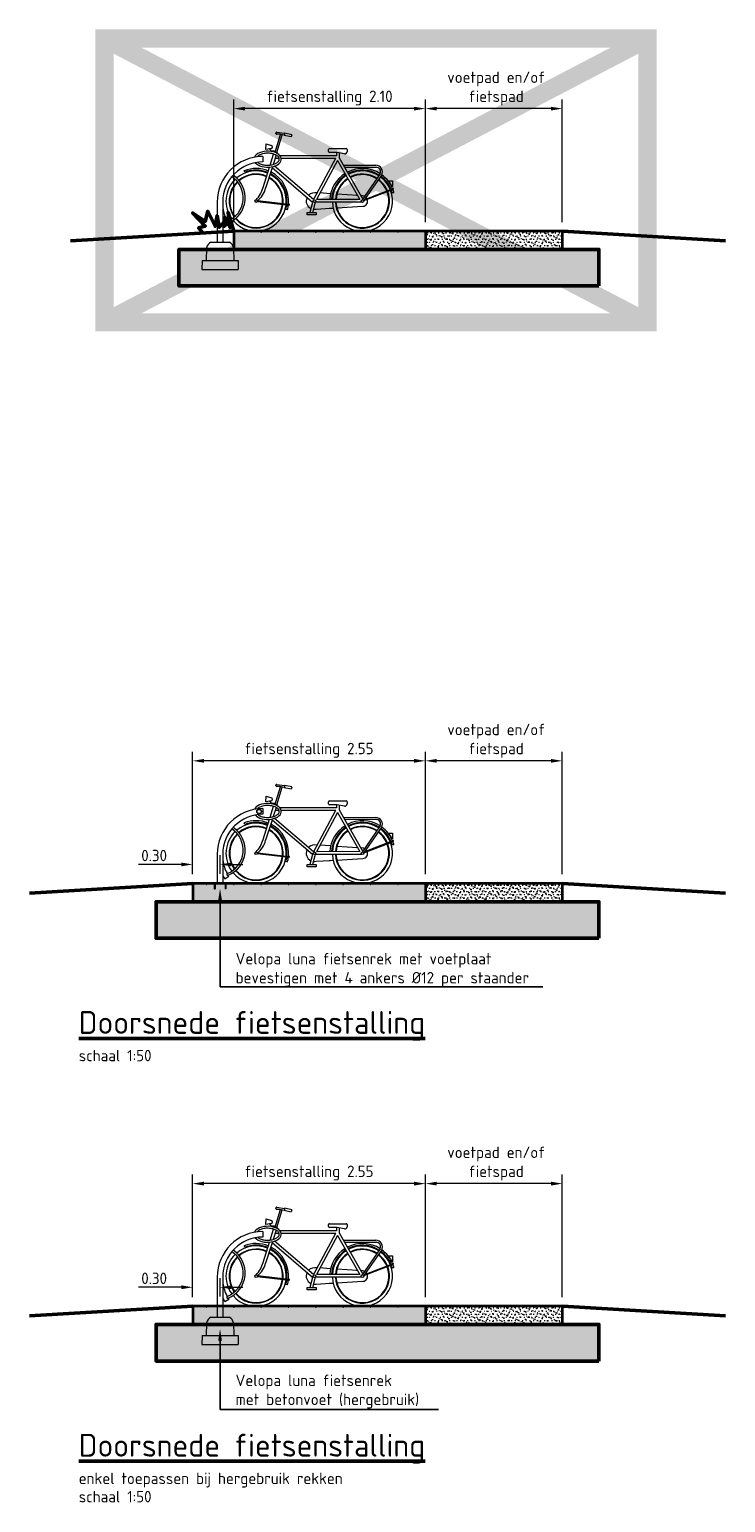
# Model space of a CAD drawing. Header units: metres. Extents: x -699 to 2316, y -1199 to 781.
# Tile 504 of 593: x 1024.58 to 1032.2, y -204.04 to -187.91. Entities that reach past the tile are written whole.
import ezdxf
from ezdxf import colors
from ezdxf.entities.mleader import LeaderData, LeaderLine
from ezdxf.math import Vec2, Vec3

# ---------------------------------------------------------------- set-up
doc = ezdxf.new("R2010")
doc.units = ezdxf.units.M
doc.header["$PDMODE"] = 1
for name, color, linetype, lineweight in [('N-WE-GW-BERM-GD', 90, 'Continuous', 50), ('N-WE-GW-GROND_ZAND_CUNETZAND-AD-50', 7, 'Continuous', 18), ('N-WE-IE-MEUBILAIR_WEGMEUBILAIR_FIETS-G', 7, 'Continuous', 35), ('N-WE-KW-KUNSTWERK_BRUG-G', 170, 'Continuous', 35), ('N-WE-VH-KANTVERHARDING-G', 210, 'Continuous', 35), ('N-WE-VH-KANTVERHARDING-GD', 210, 'Continuous', 50), ('N-WE-VH-T25', 7, 'Continuous', 25), ('N-WE-VH-T50', 130, 'Continuous', 50), ('N-WE-VH-VERHARDING_BETON-A', 252, 'Continuous', 18), ('N-WE-VH-VERHARDING_FUNDERING-GD', 7, 'Continuous', 50), ('X-XX-AL-M', 7, 'Continuous', 18), ('X-XX-AL-T25', 7, 'Continuous', 25)]:
    doc.layers.add(name, color=color, linetype=linetype, lineweight=lineweight)
doc.styles.add('NLCS-ISO-M50-T25', font='NLCS-ISO.ttf', dxfattribs={"height": 0.125})
doc.styles.add('NLCS-ISO-M50-T50', font='NLCS-ISO.ttf', dxfattribs={"height": 0.25})
doc.dimstyles.new('NLCS-M50-T25-PIJL_A_L2_H1', dxfattribs={"dimscale": 0.05, "dimtxt": 2.5, "dimasz": 2.5, "dimexe": 2, "dimexo": 2, "dimgap": 0.7, "dimtad": 1, "dimzin": 0, "dimdsep": 46, "dimtxsty": 'NLCS-ISO-M50-T25', "dimcen": 0, "dimdle": 2, "dimclrd": 256, "dimclre": 256, "dimclrt": 256, "dimadec": 1, "dimazin": 0, "dimtfac": 1, "dimtdec": 3, "dimtofl": 0, "dimtmove": 0, "dimatfit": 3, "dimfxl": 2, "dimtfillclr": 256, "dimtolj": 1, "dimtzin": 0, "dimlwd": -1, "dimlwe": -1, "dimarcsym": 0})
pattern_1 = [(45, (0.02, 8.40104), (0, 0.0848528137), [0.0028284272, -0.041012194, 0, -0.041012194]), (45, (0.02462, 8.399126), (0, 0.0848528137), [0.0028284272, -0.041012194, 0, -0.041012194]), (337.5, (0.022, 8.40304), (-5e-11, -0.084852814), [0.005, -0.029971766, 0, -0.02991766]), (337.5, (0.02, 8.40104), (-5e-11, -0.084852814), [0.005, -0.029971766, 0, -0.02991766]), (60, (0, 8.38104), (-0.0399999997, 0.069282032), [0.00375, -0.038125, 0, -0.038125]), (120, (0, 8.38104), (-0.0799999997, 2e-10), [0.00375, -0.038125, 0, -0.038125]), (0, (-0.001875, 8.38429), (0.04, 0.069282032), [0.00375, -0.038125, 0, -0.038125])]
pattern_2 = [(45, (0.02, 3.77), (0, 0.0848528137), [0.0028284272, -0.041012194, 0, -0.041012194]), (45, (0.02462, 3.768087), (0, 0.0848528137), [0.0028284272, -0.041012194, 0, -0.041012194]), (337.5, (0.022, 3.772), (-5e-11, -0.084852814), [0.005, -0.029971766, 0, -0.02991766]), (337.5, (0.02, 3.77), (-5e-11, -0.084852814), [0.005, -0.029971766, 0, -0.02991766]), (60, (0, 3.75), (-0.0399999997, 0.069282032), [0.00375, -0.038125, 0, -0.038125]), (120, (0, 3.75), (-0.0799999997, 2e-10), [0.00375, -0.038125, 0, -0.038125]), (0, (-0.001875, 3.75325), (0.04, 0.069282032), [0.00375, -0.038125, 0, -0.038125])]
pattern_3 = [(45, (0.02, 15.544846), (0, 0.0848528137), [0.0028284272, -0.041012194, 0, -0.041012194]), (45, (0.02462, 15.54293), (0, 0.0848528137), [0.0028284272, -0.041012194, 0, -0.041012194]), (337.5, (0.022, 15.546846), (-5e-11, -0.084852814), [0.005, -0.029971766, 0, -0.02991766]), (337.5, (0.02, 15.544846), (-5e-11, -0.084852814), [0.005, -0.029971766, 0, -0.02991766]), (60, (0, 15.524846), (-0.0399999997, 0.069282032), [0.00375, -0.038125, 0, -0.038125]), (120, (0, 15.524846), (-0.0799999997, 2e-10), [0.00375, -0.038125, 0, -0.038125]), (0, (-0.001875, 15.52809), (0.04, 0.069282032), [0.00375, -0.038125, 0, -0.038125])]

# ---------------------------------------------------------------- blocks, each defined once
blk = doc.blocks.new('*D1926')
at = {"layer": 'Defpoints', "color": 0, "transparency": 16777216}
for p in [(1028.915, -195.919), (1028.915, -197.262), (1030.415, -197.262)]:
    blk.add_point(p, dxfattribs=at)
at = {"layer": 'X-XX-AL-M', "transparency": 16777216}
for p, q in [((1028.915, -197.162), (1028.915, -195.819)), ((1030.415, -197.162), (1030.415, -195.819)), ((1030.29, -195.919), (1029.04, -195.919))]:
    blk.add_line(p, q, dxfattribs=at)
for points in [[(1029.04, -195.898), (1029.04, -195.94), (1028.915, -195.919)], [(1030.29, -195.898), (1030.29, -195.94), (1030.415, -195.919)]]:
    blk.add_solid(points, dxfattribs=at)
at = {"layer": 'X-XX-AL-M', "transparency": 16777216, "insert": (1029.691, -195.699), "char_height": 0.125, "attachment_point": 5, "style": 'NLCS-ISO-M50-T25'}
blk.add_mtext('\\A1;voetpad en/of\\Pfietspad', dxfattribs=at)
blk = doc.blocks.new('velopa-fiets')
at = {"lineweight": 18, "ltscale": 4}
for p, q in [((0.603, 0.867), (0.662, 1.058)), ((0.612, 1.071), (0.612, 1.075)), ((0.621, 0.862), (0.681, 1.055)), ((0.651, 1.061), (0.622, 1.061)), ((0.623, 1.085), (0.707, 1.072)), ((0.703, 1.05), (0.651, 1.061)), ((0.708, 1.074), (0.702, 1.048)), ((0.779, 1.032), (0.702, 1.048)), ((0.785, 1.057), (0.708, 1.074)), ((0.785, 1.055), (0.78, 1.034)), ((0.503, 0.895), (0.504, 0.957)), ((0.563, 0.906), (0.503, 0.895)), ((0.504, 0.957), (0.565, 0.938)), ((0.542, 0.902), (0.557, 0.882)), ((0.548, 0.725), (0.585, 0.845)), ((0.557, 0.882), (0.597, 0.879)), ((0.572, 0.928), (0.572, 0.916)), ((0.616, 0.832), (0.583, 0.732)), ((0.592, 0.866), (0.593, 0.869)), ((0.626, 0.861), (0.593, 0.869)), ((0.624, 0.827), (0.615, 0.827)), ((0.626, 0.861), (0.623, 0.853)), ((1.276, 0.827), (0.656, 0.827)), ((1.188, 0.872), (1.188, 0.894)), ((1.198, 0.904), (1.382, 0.904)), ((1.279, 0.862), (1.198, 0.862)), ((1.276, 0.862), (1.276, 0.827)), ((1.362, 0.846), (1.279, 0.862)), ((1.306, 0.856), (1.306, 0.805)), ((1.392, 0.894), (1.392, 0.871)), ((0.27, 0.646), (0.264, 0.663)), ((0.472, 0.48), (0.541, 0.702)), ((0.571, 0.693), (0.499, 0.473)), ((1.013, 0.315), (0.571, 0.693)), ((1.023, 0.346), (0.595, 0.712)), ((0.648, 0.797), (0.605, 0.797)), ((1.267, 0.797), (0.671, 0.797)), ((1.266, 0.797), (1.023, 0.346)), ((1.288, 0.775), (1.057, 0.347)), ((1.288, 0.775), (1.53, 0.348)), ((1.306, 0.805), (1.563, 0.35)), ((1.353, 0.722), (1.707, 0.722)), ((1.364, 0.702), (1.71, 0.701)), ((1.755, 0.63), (1.556, 0.344)), ((1.772, 0.619), (1.572, 0.332)), ((1.847, 0.551), (1.891, 0.551)), ((1.891, 0.488), (1.886, 0.488)), ((1.891, 0.551), (1.891, 0.488)), ((0.408, 0.327), (0.756, 0.286)), ((0.411, 0.335), (0.757, 0.295)), ((1.53, 0.348), (1.057, 0.347)), ((1.211, 0.411), (1.094, 0.419)), ((1.506, 0.391), (1.28, 0.406)), ((1.495, 0.391), (1.493, 0.392)), ((1.565, 0.387), (1.543, 0.388)), ((1.577, 0.335), (1.899, 0.46)), ((1.585, 0.348), (1.896, 0.469)), ((1.905, 0.422), (1.886, 0.422)), ((-0.03, 0.319), (-0.03, 0.005)), ((0.03, 0.319), (0.03, 0.005)), ((0.722, 0.242), (0.74, 0.237)), ((0.954, 0.181), (0.954, 0.206)), ((0.954, 0.206), (1.054, 0.206)), ((1.054, 0.181), (0.954, 0.181)), ((1.013, 0.315), (0.983, 0.206)), ((1.042, 0.317), (1.014, 0.206)), ((1.553, 0.318), (1.042, 0.317)), ((1.053, 0.242), (1.208, 0.252)), ((1.054, 0.206), (1.054, 0.181)), ((1.194, 0.251), (1.239, 0.254)), ((1.279, 0.256), (1.564, 0.273)), ((-0.12, 0.005), (0.12, 0.005)), ((-0.12, 0.005), (-0.12, 0)), ((0.12, 0), (-0.12, 0)), ((-0.065, 0), (-0.065, -0.06)), ((-0.055, 0), (-0.055, -0.06)), ((0.05, 0), (-0.05, 0)), ((0.053, 0.051), (0.096, 0.079)), ((0.055, 0), (0.055, -0.06)), ((0.065, 0), (0.065, -0.06)), ((0.12, 0.005), (0.12, 0)), ((-0.065, -0.06), (-0.055, -0.06)), ((0.065, -0.06), (0.055, -0.06))]:
    blk.add_line(p, q, dxfattribs=at)
at = {"lineweight": 18}
blk.add_line((0.469, 0.819), (0.469, 0.758), dxfattribs=at)
at = {"lineweight": 18, "ltscale": 3}
blk.add_line((0.053, 0.051), (0.096, 0.079), dxfattribs=at)
at = {"lineweight": 18, "ltscale": 4}
for centre, radius in [((0.428, 0.787), 0.0258), ((0.428, 0.787), 0.0228), ((0.395, 0.33), 0.0142), ((1.034, 0.33), 0.0142), ((1.56, 0.33), 0.0142)]:
    blk.add_circle(centre, radius, dxfattribs=at)
for centre, radius, start, end in [((0.622, 1.075), 0.01, 81.2427, 179.9097), ((0.622, 1.071), 0.01, 179.9097, 269.9097), ((0.469, 0.319), 0.5, 90, 180), ((0.562, 0.916), 0.01, 280.4951, 358.735), ((0.562, 0.929), 0.01, 358.735, 72.4858), ((1.198, 0.894), 0.01, 89.9097, 179.9097), ((1.198, 0.872), 0.01, 179.9097, 269.9097), ((1.367, 0.871), 0.025, 259.2975, 359.9097), ((1.382, 0.894), 0.01, 359.9097, 89.9097), ((0.469, 0.319), 0.439, 90, 180), ((0.395, 0.33), 0.33, 67.6227, 129.9836), ((0.395, 0.33), 0.357, 68.0156, 111.4823), ((0.395, 0.33), 0.339, 67.7608, 111.4823), ((0.395, 0.33), 0.357, 354.5571, 63.1081), ((1.56, 0.33), 0.357, 56.9581, 117.4438), ((1.56, 0.33), 0.339, 57.0547, 117.3309), ((1.56, 0.33), 0.33, 57.1071, 117.2697), ((1.708, 0.65), 0.0718, 331.4525, 90.4725), ((1.709, 0.651), 0.05, 335.5726, 89.9097), ((0.395, 0.33), 0.33, 133.8154, 216.2666), ((-0.025, 0.366), 0.278, 291.9452, 56.167), ((-0.025, 0.366), 0.3, 292.5208, 55.6574), ((0.395, 0.33), 0.296, 133.907, 216.175), ((0.395, 0.33), 0.29, 134.0188, 216.0632), ((0.395, 0.33), 0.296, 67.0408, 129.6483), ((0.395, 0.33), 0.29, 66.9146, 129.6608), ((0.395, 0.33), 0.29, 354.8295, 61.0296), ((0.395, 0.33), 0.296, 354.7983, 61.2681), ((0.395, 0.33), 0.33, 354.6544, 62.3675), ((0.395, 0.33), 0.339, 354.6202, 62.6279), ((1.56, 0.33), 0.357, 122.2534, 177.2523), ((1.56, 0.33), 0.339, 122.4005, 177.0984), ((1.56, 0.33), 0.33, 122.4803, 177.0151), ((1.56, 0.33), 0.296, 122.8162, 176.6639), ((1.56, 0.33), 0.29, 122.889, 176.5878), ((1.56, 0.33), 0.296, 57.3277, 117.0118), ((1.56, 0.33), 0.29, 57.3755, 116.956), ((1.56, 0.33), 0.29, 22.7355, 53.3025), ((1.56, 0.33), 0.296, 22.7043, 53.343), ((1.56, 0.33), 0.33, 22.5604, 53.5299), ((1.56, 0.33), 0.339, 22.5262, 53.5742), ((1.56, 0.33), 0.357, 22.4631, 53.6561), ((1.56, 0.33), 0.362, 25.8244, 37.4436), ((0.178, 0.558), 0.304, 315.3927, 345.2577), ((0.265, 0.526), 0.24, 306.7173, 347.2363), ((1.034, 0.33), 0.09, 155.8837, 244.3601), ((1.04, 0.321), 0.101, 77.0138, 135.0353), ((1.56, 0.33), 0.33, 182.2581, 20.9687), ((1.56, 0.33), 0.296, 182.5037, 20.9314), ((1.56, 0.33), 0.29, 182.5568, 20.9234), ((1.56, 0.33), 0.0571, 274.8277, 19.4034), ((1.56, 0.33), 0.0571, 65.9292, 84.1256), ((1.56, 0.33), 0.0571, 28.6238, 47.2387), ((1.56, 0.33), 0.339, 15.7315, 20.9776), ((1.56, 0.33), 0.357, 14.906, 20.9939), ((1.897, 0.465), 0.004, 21.8133, 111.2961), ((1.898, 0.464), 0.004, 291.2961, 21.6294), ((1.56, 0.33), 0.367, 21.6294, 21.8133), ((0.469, 0.319), 0.444, 188.2999, 208.3329), ((0.395, 0.33), 0.33, 220.0984, 353.0627), ((0.395, 0.33), 0.296, 220.4336, 353.0254), ((0.395, 0.33), 0.29, 220.4212, 353.0174), ((0.395, 0.33), 0.339, 344.9314, 353.0716), ((0.395, 0.33), 0.357, 344.9314, 353.0879), ((0.756, 0.29), 0.004, 263.3901, 353.7234), ((0.756, 0.291), 0.004, 353.9073, 83.3901), ((0.395, 0.33), 0.367, 353.7234, 353.9073), ((1.034, 0.331), 0.0904, 262.8149, 282.0297), ((0.469, 0.319), 0.495, 207.4309, 212.8181), ((0.084, 0.099), 0.011, 119.0427, 300.4624)]:
    blk.add_arc(centre, radius, start, end, dxfattribs=at)
blk.add_ellipse((0.521, 0.788), major_axis=(-0.15, 0), ratio=0.583333, start_param=0.44842, end_param=6.034902, dxfattribs=at)
blk.add_open_spline([(0.413, 0.755), (0.414, 0.754), (0.415, 0.753), (0.419, 0.75), (0.422, 0.748), (0.43, 0.743), (0.435, 0.741), (0.447, 0.736), (0.453, 0.733), (0.467, 0.729), (0.474, 0.728), (0.488, 0.725), (0.496, 0.724), (0.511, 0.723), (0.519, 0.723), (0.534, 0.723), (0.542, 0.724), (0.557, 0.725), (0.564, 0.727), (0.578, 0.73), (0.585, 0.732), (0.597, 0.736), (0.603, 0.739), (0.614, 0.744), (0.619, 0.747), (0.628, 0.753), (0.632, 0.757), (0.638, 0.762), (0.64, 0.765), (0.643, 0.77), (0.645, 0.772), (0.647, 0.777), (0.648, 0.779), (0.649, 0.784), (0.649, 0.786), (0.649, 0.79), (0.649, 0.793), (0.648, 0.797), (0.647, 0.799), (0.645, 0.804), (0.644, 0.807), (0.64, 0.812), (0.638, 0.814), (0.633, 0.819), (0.63, 0.822), (0.624, 0.827), (0.62, 0.829), (0.612, 0.834), (0.608, 0.836), (0.599, 0.84), (0.594, 0.842), (0.582, 0.846), (0.574, 0.848), (0.558, 0.851), (0.55, 0.852), (0.533, 0.854), (0.525, 0.854), (0.507, 0.854), (0.499, 0.853), (0.482, 0.851), (0.474, 0.849), (0.459, 0.845), (0.452, 0.843), (0.438, 0.838), (0.432, 0.834), (0.422, 0.829), (0.418, 0.826), (0.411, 0.82), (0.408, 0.817), (0.405, 0.815)], degree=3, knots=[0.616585, 0.616585, 0.616585, 0.616585, 0.66102, 0.66102, 0.77119, 0.77119, 0.938582, 0.938582, 1.105973, 1.105973, 1.273364, 1.273364, 1.440756, 1.440756, 1.608147, 1.608147, 1.775538, 1.775538, 1.942929, 1.942929, 2.110321, 2.110321, 2.277712, 2.277712, 2.445103, 2.445103, 2.612495, 2.612495, 2.743924, 2.743924, 2.875353, 2.875353, 3.006782, 3.006782, 3.138211, 3.138211, 3.26964, 3.26964, 3.401069, 3.401069, 3.532498, 3.532498, 3.663928, 3.663928, 3.795357, 3.795357, 3.926786, 3.926786, 4.058215, 4.058215, 4.189644, 4.189644, 4.376638, 4.376638, 4.563633, 4.563633, 4.750627, 4.750627, 4.937621, 4.937621, 5.124616, 5.124616, 5.31161, 5.31161, 5.498604, 5.498604, 5.650541, 5.650541, 5.795938, 5.795938, 5.795938, 5.795938], dxfattribs=at)
blk = doc.blocks.new('*D1927')
at = {"layer": 'Defpoints', "color": 0, "transparency": 16777216}
for p in [(1026.365, -197.054), (1026.365, -197.262), (1026.665, -197.257)]:
    blk.add_point(p, dxfattribs=at)
at = {"layer": 'X-XX-AL-M', "transparency": 16777216}
for p, q in [((1026.365, -197.162), (1026.365, -196.954)), ((1026.665, -197.157), (1026.665, -196.954)), ((1026.24, -197.054), (1025.77, -197.054)), ((1026.79, -197.054), (1026.915, -197.054))]:
    blk.add_line(p, q, dxfattribs=at)
for points in [[(1026.24, -197.033), (1026.24, -197.075), (1026.365, -197.054)], [(1026.79, -197.033), (1026.79, -197.075), (1026.665, -197.054)]]:
    blk.add_solid(points, dxfattribs=at)
at = {"layer": 'X-XX-AL-M', "transparency": 16777216, "insert": (1025.943, -196.956), "char_height": 0.125, "attachment_point": 5, "style": 'NLCS-ISO-M50-T25'}
blk.add_mtext('\\A1;0.30', dxfattribs=at)
blk = doc.blocks.new('velopa-fiets-oud')
at = {"lineweight": 18}
for p, q in [((0.603, 0.867), (0.662, 1.058)), ((0.612, 1.071), (0.612, 1.075)), ((0.621, 0.862), (0.681, 1.055)), ((0.651, 1.061), (0.622, 1.061)), ((0.623, 1.085), (0.707, 1.072)), ((0.703, 1.05), (0.651, 1.061)), ((0.708, 1.074), (0.702, 1.048)), ((0.779, 1.032), (0.702, 1.048)), ((0.785, 1.057), (0.708, 1.074)), ((0.785, 1.055), (0.78, 1.034)), ((0.469, 0.819), (0.469, 0.758)), ((0.503, 0.895), (0.504, 0.957)), ((0.563, 0.906), (0.503, 0.895)), ((0.504, 0.957), (0.565, 0.938)), ((0.542, 0.902), (0.557, 0.882)), ((0.548, 0.725), (0.585, 0.845)), ((0.557, 0.882), (0.597, 0.879)), ((0.572, 0.928), (0.572, 0.916)), ((0.616, 0.832), (0.583, 0.732)), ((0.592, 0.866), (0.593, 0.869)), ((0.626, 0.861), (0.593, 0.869)), ((0.624, 0.827), (0.615, 0.827)), ((0.626, 0.861), (0.623, 0.853)), ((1.276, 0.827), (0.656, 0.827)), ((1.188, 0.872), (1.188, 0.894)), ((1.198, 0.904), (1.382, 0.904)), ((1.279, 0.862), (1.198, 0.862)), ((1.276, 0.862), (1.276, 0.827)), ((1.362, 0.846), (1.279, 0.862)), ((1.306, 0.856), (1.306, 0.805)), ((1.392, 0.894), (1.392, 0.871)), ((0.27, 0.646), (0.264, 0.663)), ((0.472, 0.48), (0.541, 0.702)), ((0.571, 0.693), (0.499, 0.473)), ((1.013, 0.315), (0.571, 0.693)), ((1.023, 0.346), (0.595, 0.712)), ((0.648, 0.797), (0.605, 0.797)), ((1.267, 0.797), (0.671, 0.797)), ((1.266, 0.797), (1.023, 0.346)), ((1.288, 0.775), (1.057, 0.347)), ((1.288, 0.775), (1.53, 0.348)), ((1.306, 0.805), (1.563, 0.35)), ((1.353, 0.722), (1.707, 0.722)), ((1.364, 0.702), (1.71, 0.701)), ((1.755, 0.63), (1.556, 0.344)), ((1.772, 0.619), (1.572, 0.332)), ((1.847, 0.551), (1.891, 0.551)), ((1.891, 0.488), (1.886, 0.488)), ((1.891, 0.551), (1.891, 0.488)), ((0.408, 0.327), (0.756, 0.286)), ((0.411, 0.335), (0.757, 0.295)), ((1.53, 0.348), (1.057, 0.347)), ((1.211, 0.411), (1.094, 0.419)), ((1.506, 0.391), (1.28, 0.406)), ((1.495, 0.391), (1.493, 0.392)), ((1.565, 0.387), (1.543, 0.388)), ((1.577, 0.335), (1.899, 0.46)), ((1.585, 0.348), (1.896, 0.469)), ((1.905, 0.422), (1.886, 0.422)), ((-0.03, 0.319), (-0.03, 0)), ((0.03, 0.319), (0.03, 0)), ((0.722, 0.242), (0.74, 0.237)), ((0.954, 0.181), (0.954, 0.206)), ((0.954, 0.206), (1.054, 0.206)), ((1.054, 0.181), (0.954, 0.181)), ((1.013, 0.315), (0.983, 0.206)), ((1.042, 0.317), (1.014, 0.206)), ((1.553, 0.318), (1.042, 0.317)), ((1.053, 0.242), (1.208, 0.252)), ((1.054, 0.206), (1.054, 0.181)), ((1.194, 0.251), (1.239, 0.254)), ((1.279, 0.256), (1.564, 0.273)), ((-0.03, 0), (-0.03, -0.12)), ((0.03, 0), (0.03, -0.12)), ((0.053, 0.051), (0.096, 0.079)), ((0.053, 0.051), (0.096, 0.079)), ((-0.1, -0.12), (0.1, -0.12)), ((-0.197, -0.321), (-0.2, -0.42)), ((-0.197, -0.321), (0.197, -0.321)), ((-0.149, -0.181), (-0.152, -0.321)), ((0.149, -0.181), (0.152, -0.321)), ((0.197, -0.321), (0.2, -0.42)), ((-0.2, -0.42), (0.2, -0.42))]:
    blk.add_line(p, q, dxfattribs=at)
for centre in [(0.395, 0.33), (1.034, 0.33), (1.56, 0.33)]:
    blk.add_circle(centre, 0.0142, dxfattribs=at)
for centre, radius, start, end in [((0.622, 1.075), 0.01, 81.2427, 179.9097), ((0.622, 1.071), 0.01, 179.9097, 269.9097), ((0.469, 0.319), 0.5, 90, 180), ((0.562, 0.916), 0.01, 280.4951, 358.735), ((0.562, 0.929), 0.01, 358.735, 72.4858), ((1.198, 0.894), 0.01, 89.9097, 179.9097), ((1.198, 0.872), 0.01, 179.9097, 269.9097), ((1.367, 0.871), 0.025, 259.2975, 359.9097), ((1.382, 0.894), 0.01, 359.9097, 89.9097), ((0.469, 0.319), 0.439, 90, 180), ((0.395, 0.33), 0.33, 67.6227, 129.9836), ((0.395, 0.33), 0.357, 68.0156, 111.4823), ((0.395, 0.33), 0.339, 67.7608, 111.4823), ((0.395, 0.33), 0.357, 354.5571, 63.1081), ((1.56, 0.33), 0.357, 56.9581, 117.4438), ((1.56, 0.33), 0.339, 57.0547, 117.3309), ((1.56, 0.33), 0.33, 57.1071, 117.2697), ((1.708, 0.65), 0.0718, 331.4525, 90.4725), ((1.709, 0.651), 0.05, 335.5726, 89.9097), ((0.395, 0.33), 0.33, 133.8154, 216.2666), ((-0.025, 0.366), 0.278, 291.9452, 56.167), ((-0.025, 0.366), 0.3, 292.5208, 55.6574), ((0.395, 0.33), 0.296, 133.907, 216.175), ((0.395, 0.33), 0.29, 134.0188, 216.0632), ((0.395, 0.33), 0.296, 67.0408, 129.6483), ((0.395, 0.33), 0.29, 66.9146, 129.6608), ((0.395, 0.33), 0.29, 354.8295, 61.0296), ((0.395, 0.33), 0.296, 354.7983, 61.2681), ((0.395, 0.33), 0.33, 354.6544, 62.3675), ((0.395, 0.33), 0.339, 354.6202, 62.6279), ((1.56, 0.33), 0.357, 122.2534, 177.2523), ((1.56, 0.33), 0.339, 122.4005, 177.0984), ((1.56, 0.33), 0.33, 122.4803, 177.0151), ((1.56, 0.33), 0.296, 122.8162, 176.6639), ((1.56, 0.33), 0.29, 122.889, 176.5878), ((1.56, 0.33), 0.296, 57.3277, 117.0118), ((1.56, 0.33), 0.29, 57.3755, 116.956), ((1.56, 0.33), 0.29, 22.7355, 53.3025), ((1.56, 0.33), 0.296, 22.7043, 53.343), ((1.56, 0.33), 0.33, 22.5604, 53.5299), ((1.56, 0.33), 0.339, 22.5262, 53.5742), ((1.56, 0.33), 0.357, 22.4631, 53.6561), ((1.56, 0.33), 0.362, 25.8244, 37.4436), ((0.178, 0.558), 0.304, 315.3927, 345.2577), ((0.265, 0.526), 0.24, 306.7173, 347.2363), ((1.034, 0.33), 0.09, 155.8837, 244.3601), ((1.04, 0.321), 0.101, 77.0138, 135.0353), ((1.56, 0.33), 0.33, 182.2581, 20.9687), ((1.56, 0.33), 0.296, 182.5037, 20.9314), ((1.56, 0.33), 0.29, 182.5568, 20.9234), ((1.56, 0.33), 0.0571, 274.8277, 19.4034), ((1.56, 0.33), 0.0571, 65.9292, 84.1256), ((1.56, 0.33), 0.0571, 28.6238, 47.2387), ((1.56, 0.33), 0.339, 15.7315, 20.9776), ((1.56, 0.33), 0.357, 14.906, 20.9939), ((1.897, 0.465), 0.004, 21.8133, 111.2961), ((1.898, 0.464), 0.004, 291.2961, 21.6294), ((1.56, 0.33), 0.367, 21.6294, 21.8133), ((0.469, 0.319), 0.444, 188.2999, 208.3329), ((0.395, 0.33), 0.33, 220.0984, 353.0627), ((0.395, 0.33), 0.296, 220.4336, 353.0254), ((0.395, 0.33), 0.29, 220.4212, 353.0174), ((0.395, 0.33), 0.339, 344.9314, 353.0716), ((0.395, 0.33), 0.357, 344.9314, 353.0879), ((0.756, 0.29), 0.004, 263.3901, 353.7234), ((0.756, 0.291), 0.004, 353.9073, 83.3901), ((0.395, 0.33), 0.367, 353.7234, 353.9073), ((1.034, 0.331), 0.0904, 262.8149, 282.0297), ((0.469, 0.319), 0.495, 207.4309, 212.8181), ((0.084, 0.099), 0.011, 119.0427, 300.4624), ((0.469, 0.319), 0.444, 211.1722, 212.8181), ((0.469, 0.319), 0.444, 211.1722, 212.8181), ((-0.059, -0.202), 0.0919, 116.4171, 166.7562), ((0.059, -0.202), 0.0919, 13.2438, 63.5829)]:
    blk.add_arc(centre, radius, start, end, dxfattribs=at)
blk.add_ellipse((0.521, 0.788), major_axis=(-0.15, 0), ratio=0.583333, start_param=0.44842, end_param=6.034902, dxfattribs=at)
blk.add_open_spline([(0.413, 0.755), (0.414, 0.754), (0.415, 0.753), (0.419, 0.75), (0.422, 0.748), (0.43, 0.743), (0.435, 0.741), (0.447, 0.736), (0.453, 0.733), (0.467, 0.729), (0.474, 0.728), (0.488, 0.725), (0.496, 0.724), (0.511, 0.723), (0.519, 0.723), (0.534, 0.723), (0.542, 0.724), (0.557, 0.725), (0.564, 0.727), (0.578, 0.73), (0.585, 0.732), (0.597, 0.736), (0.603, 0.739), (0.614, 0.744), (0.619, 0.747), (0.628, 0.753), (0.632, 0.757), (0.638, 0.762), (0.64, 0.765), (0.643, 0.77), (0.645, 0.772), (0.647, 0.777), (0.648, 0.779), (0.649, 0.784), (0.649, 0.786), (0.649, 0.79), (0.649, 0.793), (0.648, 0.797), (0.647, 0.799), (0.645, 0.804), (0.644, 0.807), (0.64, 0.812), (0.638, 0.814), (0.633, 0.819), (0.63, 0.822), (0.624, 0.827), (0.62, 0.829), (0.612, 0.834), (0.608, 0.836), (0.599, 0.84), (0.594, 0.842), (0.582, 0.846), (0.574, 0.848), (0.558, 0.851), (0.55, 0.852), (0.533, 0.854), (0.525, 0.854), (0.507, 0.854), (0.499, 0.853), (0.482, 0.851), (0.474, 0.849), (0.459, 0.845), (0.452, 0.843), (0.438, 0.838), (0.432, 0.834), (0.422, 0.829), (0.418, 0.826), (0.411, 0.82), (0.408, 0.817), (0.405, 0.815)], degree=3, knots=[0.616585, 0.616585, 0.616585, 0.616585, 0.66102, 0.66102, 0.77119, 0.77119, 0.938582, 0.938582, 1.105973, 1.105973, 1.273364, 1.273364, 1.440756, 1.440756, 1.608147, 1.608147, 1.775538, 1.775538, 1.942929, 1.942929, 2.110321, 2.110321, 2.277712, 2.277712, 2.445103, 2.445103, 2.612495, 2.612495, 2.743924, 2.743924, 2.875353, 2.875353, 3.006782, 3.006782, 3.138211, 3.138211, 3.26964, 3.26964, 3.401069, 3.401069, 3.532498, 3.532498, 3.663928, 3.663928, 3.795357, 3.795357, 3.926786, 3.926786, 4.058215, 4.058215, 4.189644, 4.189644, 4.376638, 4.376638, 4.563633, 4.563633, 4.750627, 4.750627, 4.937621, 4.937621, 5.124616, 5.124616, 5.31161, 5.31161, 5.498604, 5.498604, 5.650541, 5.650541, 5.795938, 5.795938, 5.795938, 5.795938], dxfattribs=at)
blk = doc.blocks.new('*D1929')
at = {"layer": 'Defpoints', "color": 0, "transparency": 16777216}
for p in [(1028.915, -200.55), (1028.915, -201.893), (1030.415, -201.893)]:
    blk.add_point(p, dxfattribs=at)
at = {"layer": 'X-XX-AL-M', "transparency": 16777216}
for p, q in [((1028.915, -201.793), (1028.915, -200.45)), ((1030.29, -200.55), (1029.04, -200.55)), ((1030.415, -201.793), (1030.415, -200.45))]:
    blk.add_line(p, q, dxfattribs=at)
for points in [[(1029.04, -200.529), (1029.04, -200.571), (1028.915, -200.55)], [(1030.29, -200.529), (1030.29, -200.571), (1030.415, -200.55)]]:
    blk.add_solid(points, dxfattribs=at)
at = {"layer": 'X-XX-AL-M', "transparency": 16777216, "insert": (1029.691, -200.33), "char_height": 0.125, "attachment_point": 5, "style": 'NLCS-ISO-M50-T25'}
blk.add_mtext('\\A1;voetpad en/of\\Pfietspad', dxfattribs=at)
blk = doc.blocks.new('*D1930')
at = {"layer": 'Defpoints', "color": 0, "transparency": 16777216}
for p in [(1026.365, -201.685), (1026.365, -201.893), (1026.665, -201.888)]:
    blk.add_point(p, dxfattribs=at)
at = {"layer": 'X-XX-AL-M', "transparency": 16777216}
for p, q in [((1026.365, -201.793), (1026.365, -201.585)), ((1026.665, -201.788), (1026.665, -201.585)), ((1026.24, -201.685), (1025.77, -201.685)), ((1026.79, -201.685), (1026.915, -201.685))]:
    blk.add_line(p, q, dxfattribs=at)
for points in [[(1026.24, -201.664), (1026.24, -201.706), (1026.365, -201.685)], [(1026.79, -201.664), (1026.79, -201.706), (1026.665, -201.685)]]:
    blk.add_solid(points, dxfattribs=at)
at = {"layer": 'X-XX-AL-M', "transparency": 16777216, "insert": (1025.943, -201.587), "char_height": 0.125, "attachment_point": 5, "style": 'NLCS-ISO-M50-T25'}
blk.add_mtext('\\A1;0.30', dxfattribs=at)
blk = doc.blocks.new('*D1931')
at = {"layer": 'Defpoints', "color": 0, "transparency": 16777216}
for p in [(1026.365, -195.919), (1026.365, -197.262), (1028.915, -197.262)]:
    blk.add_point(p, dxfattribs=at)
at = {"layer": 'X-XX-AL-M', "transparency": 16777216}
for p, q in [((1026.365, -197.162), (1026.365, -195.819)), ((1028.915, -197.162), (1028.915, -195.819)), ((1028.79, -195.919), (1026.49, -195.919))]:
    blk.add_line(p, q, dxfattribs=at)
for points in [[(1026.49, -195.898), (1026.49, -195.94), (1026.365, -195.919)], [(1028.79, -195.898), (1028.79, -195.94), (1028.915, -195.919)]]:
    blk.add_solid(points, dxfattribs=at)
at = {"layer": 'X-XX-AL-M', "transparency": 16777216, "insert": (1027.64, -195.803), "char_height": 0.125, "attachment_point": 5, "style": 'NLCS-ISO-M50-T25'}
blk.add_mtext('\\A1;fietsenstalling 2.55', dxfattribs=at)
blk = doc.blocks.new('*D1932')
at = {"layer": 'Defpoints', "color": 0, "transparency": 16777216}
for p in [(1026.365, -200.55), (1026.365, -201.893), (1028.915, -201.893)]:
    blk.add_point(p, dxfattribs=at)
at = {"layer": 'X-XX-AL-M', "transparency": 16777216}
for p, q in [((1026.365, -201.793), (1026.365, -200.45)), ((1028.79, -200.55), (1026.49, -200.55)), ((1028.915, -201.793), (1028.915, -200.45))]:
    blk.add_line(p, q, dxfattribs=at)
for points in [[(1026.49, -200.529), (1026.49, -200.571), (1026.365, -200.55)], [(1028.79, -200.529), (1028.79, -200.571), (1028.915, -200.55)]]:
    blk.add_solid(points, dxfattribs=at)
at = {"layer": 'X-XX-AL-M', "transparency": 16777216, "insert": (1027.64, -200.434), "char_height": 0.125, "attachment_point": 5, "style": 'NLCS-ISO-M50-T25'}
blk.add_mtext('\\A1;fietsenstalling 2.55', dxfattribs=at)
blk = doc.blocks.new('*D1933')
at = {"layer": 'Defpoints', "color": 0, "transparency": 16777216}
for p in [(1028.915, -188.775), (1028.915, -190.118), (1030.415, -190.118)]:
    blk.add_point(p, dxfattribs=at)
at = {"layer": 'X-XX-AL-M', "transparency": 16777216}
for p, q in [((1028.915, -190.018), (1028.915, -188.675)), ((1030.29, -188.775), (1029.04, -188.775)), ((1030.415, -190.018), (1030.415, -188.675))]:
    blk.add_line(p, q, dxfattribs=at)
for points in [[(1029.04, -188.755), (1029.04, -188.796), (1028.915, -188.775)], [(1030.29, -188.755), (1030.29, -188.796), (1030.415, -188.775)]]:
    blk.add_solid(points, dxfattribs=at)
at = {"layer": 'X-XX-AL-M', "transparency": 16777216, "insert": (1029.691, -188.555), "char_height": 0.125, "attachment_point": 5, "style": 'NLCS-ISO-M50-T25'}
blk.add_mtext('\\A1;voetpad en/of\\Pfietspad', dxfattribs=at)
blk = doc.blocks.new('*D1934')
at = {"layer": 'Defpoints', "color": 0, "transparency": 16777216}
for p in [(1026.815, -188.775), (1026.815, -190.118), (1028.915, -190.118)]:
    blk.add_point(p, dxfattribs=at)
at = {"layer": 'X-XX-AL-M', "transparency": 16777216}
for p, q in [((1026.815, -190.018), (1026.815, -188.675)), ((1028.79, -188.775), (1026.94, -188.775)), ((1028.915, -190.018), (1028.915, -188.675))]:
    blk.add_line(p, q, dxfattribs=at)
for points in [[(1026.94, -188.755), (1026.94, -188.796), (1026.815, -188.775)], [(1028.79, -188.755), (1028.79, -188.796), (1028.915, -188.775)]]:
    blk.add_solid(points, dxfattribs=at)
at = {"layer": 'X-XX-AL-M', "transparency": 16777216, "insert": (1027.865, -188.659), "char_height": 0.125, "attachment_point": 5, "style": 'NLCS-ISO-M50-T25'}
blk.add_mtext('\\A1;fietsenstalling 2.10', dxfattribs=at)

msp = doc.modelspace()

# ---------------------------------------------------------------- hatches: boundary and pattern name
at = {"layer": 'N-WE-GW-GROND_ZAND_CUNETZAND-AD-50'}
h = msp.add_hatch(dxfattribs=at)
h.set_pattern_fill('AGW-GROND_ZAND_CUNETZAND', color=256, scale=0.05, style=0, pattern_type=2)
h.set_pattern_definition([(0, (0, 11.524846), (0.03125, 0.03125), [0, -0.0625])])
h.paths.add_polyline_path([(1030.8151, -190.7179), (1030.8151, -190.3179), (1026.2151, -190.3179), (1026.2151, -190.7179)])
h = msp.add_hatch(dxfattribs=at)
h.set_pattern_fill('AGW-GROND_ZAND_CUNETZAND', color=256, scale=0.05, style=0, pattern_type=2)
h.set_pattern_definition([(0, (0, 8.38104), (0.03125, 0.03125), [0, -0.0625])])
h.paths.add_polyline_path([(1030.8151, -197.8617), (1030.8151, -197.4617), (1025.9651, -197.4617), (1025.9651, -197.8617)])
h = msp.add_hatch(dxfattribs=at)
h.set_pattern_fill('AGW-GROND_ZAND_CUNETZAND', color=256, scale=0.05, style=0, pattern_type=2)
h.set_pattern_definition([(0, (0, -0.25), (0.03125, 0.03125), [0, -0.0625])])
h.paths.add_polyline_path([(1030.8151, -202.4928), (1030.8151, -202.0928), (1025.9651, -202.0928), (1025.9651, -202.4928)])
at = {"layer": 'N-WE-VH-VERHARDING_BETON-A'}
h = msp.add_hatch(dxfattribs=at)
h.set_pattern_fill('AVH-BETON', color=256, scale=0.02, style=0, pattern_type=2)
h.set_pattern_definition(pattern_3)
h.paths.add_polyline_path([(1028.9151, -190.1179), (1026.8151, -190.1179), (1026.8151, -190.3179), (1028.9151, -190.3179)])
h = msp.add_hatch(dxfattribs=at)
h.set_pattern_fill('AVH-BETON', color=256, scale=0.02, style=0, pattern_type=2)
h.set_pattern_definition(pattern_3)
h.paths.add_polyline_path([(1030.4151, -190.1179), (1028.9151, -190.1179), (1028.9151, -190.3179), (1030.4151, -190.3179)])
h = msp.add_hatch(dxfattribs=at)
h.set_pattern_fill('AVH-BETON', color=256, scale=0.02, style=0, pattern_type=2)
h.set_pattern_definition(pattern_1)
h.paths.add_polyline_path([(1028.9151, -197.2617), (1026.3651, -197.2617), (1026.3651, -197.4617), (1028.9151, -197.4617)])
h = msp.add_hatch(dxfattribs=at)
h.set_pattern_fill('AVH-BETON', color=256, scale=0.02, style=0, pattern_type=2)
h.set_pattern_definition(pattern_1)
h.paths.add_polyline_path([(1030.4151, -197.2617), (1028.9151, -197.2617), (1028.9151, -197.4617), (1030.4151, -197.4617)])
h = msp.add_hatch(dxfattribs=at)
h.set_pattern_fill('AVH-BETON', color=256, scale=0.02, style=0, pattern_type=2)
h.set_pattern_definition(pattern_2)
h.paths.add_polyline_path([(1028.9151, -201.8928), (1026.3651, -201.8928), (1026.3651, -202.0928), (1028.9151, -202.0928)])
h = msp.add_hatch(dxfattribs=at)
h.set_pattern_fill('AVH-BETON', color=256, scale=0.02, style=0, pattern_type=2)
h.set_pattern_definition(pattern_2)
h.paths.add_polyline_path([(1030.4151, -201.8928), (1028.9151, -201.8928), (1028.9151, -202.0928), (1030.4151, -202.0928)])

# ---------------------------------------------------------------- linework, layer by layer
at = {"const_width": 0.2}
msp.add_lwpolyline([(1025.3985, -188.0083), (1031.3488, -188.0083), (1031.3488, -191.1161), (1025.3985, -191.1161)], close=True, dxfattribs=at)
at = {"const_width": 0.2, "flags": 128}
for points in [[(1031.3488, -188.0083), (1025.3985, -191.1161)], [(1025.3985, -188.0083), (1031.3488, -191.1161)]]:
    msp.add_lwpolyline(points, dxfattribs=at)
at = {"layer": 'N-WE-GW-BERM-GD'}
for p, q in [((1026.8151, -190.1179), (1025.0269, -190.2247)), ((1030.4151, -190.1179), (1032.2032, -190.2247)), ((1026.3651, -197.2617), (1024.5769, -197.3685)), ((1030.4151, -197.2617), (1032.2032, -197.3685)), ((1026.3651, -201.8928), (1024.5769, -201.9995)), ((1030.4151, -201.8928), (1032.2032, -201.9995))]:
    msp.add_line(p, q, dxfattribs=at)
at = {"layer": 'N-WE-KW-KUNSTWERK_BRUG-G', "color": 92, "lineweight": 50, "true_color": 0x00cc00, "flags": 128}
msp.add_lwpolyline([(1026.8151, -190.1179), (1026.7527, -189.9124), (1026.7752, -190.0789), (1026.7182, -189.9664), (1026.7137, -190.0639), (1026.7452, -189.9784), (1026.6567, -190.0744), (1026.6326, -189.9484), (1026.6101, -190.0639), (1026.5306, -189.8989), (1026.5021, -190.0114), (1026.3656, -189.9199), (1026.5036, -190.0624), (1026.4301, -190.0819), (1026.4795, -190.138)], dxfattribs=at)
at = {"layer": 'N-WE-VH-KANTVERHARDING-G'}
for p, q in [((1028.9151, -190.1179), (1028.9151, -190.3179)), ((1028.9151, -197.2617), (1028.9151, -197.4617)), ((1028.9151, -201.8928), (1028.9151, -202.0928))]:
    msp.add_line(p, q, dxfattribs=at)
at = {"layer": 'N-WE-VH-KANTVERHARDING-G', "flags": 128}
for points in [[(1030.4151, -190.3179), (1030.4151, -190.1179), (1026.8151, -190.1179), (1026.8151, -190.3179)], [(1030.4151, -197.4617), (1030.4151, -197.2617), (1026.3651, -197.2617), (1026.3651, -197.4617)], [(1030.4151, -202.0928), (1030.4151, -201.8928), (1026.3651, -201.8928), (1026.3651, -202.0928)]]:
    msp.add_lwpolyline(points, close=True, dxfattribs=at)
at = {"layer": 'N-WE-VH-KANTVERHARDING-GD', "const_width": 0.01, "flags": 128}
for points in [[(1026.8151, -190.1179), (1026.8151, -190.1379)], [(1027.1151, -190.1179), (1027.1151, -190.1379)], [(1027.4151, -190.1179), (1027.4151, -190.1379)], [(1027.7151, -190.1179), (1027.7151, -190.1379)], [(1028.0151, -190.1179), (1028.0151, -190.1379)], [(1028.3151, -190.1179), (1028.3151, -190.1379)], [(1028.6151, -190.1179), (1028.6151, -190.1379)], [(1028.9151, -190.1179), (1028.9151, -190.1379)], [(1028.9151, -190.1179), (1028.9151, -190.1379)], [(1029.2151, -190.1179), (1029.2151, -190.1379)], [(1029.5151, -190.1179), (1029.5151, -190.1379)], [(1029.8151, -190.1179), (1029.8151, -190.1379)], [(1030.1151, -190.1179), (1030.1151, -190.1379)], [(1026.5151, -197.2617), (1026.5151, -197.2817)], [(1026.8151, -197.2617), (1026.8151, -197.2817)], [(1027.1151, -197.2617), (1027.1151, -197.2817)], [(1027.4151, -197.2617), (1027.4151, -197.2817)], [(1027.7151, -197.2617), (1027.7151, -197.2817)], [(1028.0151, -197.2617), (1028.0151, -197.2817)], [(1028.3151, -197.2617), (1028.3151, -197.2817)], [(1028.6151, -197.2617), (1028.6151, -197.2817)], [(1028.9151, -197.2617), (1028.9151, -197.2817)], [(1028.9151, -197.2617), (1028.9151, -197.2817)], [(1029.2151, -197.2617), (1029.2151, -197.2817)], [(1029.5151, -197.2617), (1029.5151, -197.2817)], [(1029.8151, -197.2617), (1029.8151, -197.2817)], [(1030.1151, -197.2617), (1030.1151, -197.2817)], [(1026.5151, -201.8928), (1026.5151, -201.9128)], [(1026.8151, -201.8928), (1026.8151, -201.9128)], [(1027.1151, -201.8928), (1027.1151, -201.9128)], [(1027.4151, -201.8928), (1027.4151, -201.9128)], [(1027.7151, -201.8928), (1027.7151, -201.9128)], [(1028.0151, -201.8928), (1028.0151, -201.9128)], [(1028.3151, -201.8928), (1028.3151, -201.9128)], [(1028.6151, -201.8928), (1028.6151, -201.9128)], [(1028.9151, -201.8928), (1028.9151, -201.9128)], [(1028.9151, -201.8928), (1028.9151, -201.9128)], [(1029.2151, -201.8928), (1029.2151, -201.9128)], [(1029.5151, -201.8928), (1029.5151, -201.9128)], [(1029.8151, -201.8928), (1029.8151, -201.9128)], [(1030.1151, -201.8928), (1030.1151, -201.9128)]]:
    msp.add_lwpolyline(points, dxfattribs=at)
at = {"layer": 'N-WE-VH-VERHARDING_FUNDERING-GD', "flags": 128}
for points in [[(1030.8151, -190.7179), (1030.8151, -190.3179), (1026.2151, -190.3179), (1026.2151, -190.7179)], [(1030.8151, -197.8617), (1030.8151, -197.4617), (1025.9651, -197.4617), (1025.9651, -197.8617)], [(1030.8151, -202.4928), (1030.8151, -202.0928), (1025.9651, -202.0928), (1025.9651, -202.4928)]]:
    msp.add_lwpolyline(points, close=True, dxfattribs=at)

# ---------------------------------------------------------------- block references
at = {"layer": 'N-WE-IE-MEUBILAIR_WEGMEUBILAIR_FIETS-G'}
for name, p in [('velopa-fiets-oud', (1026.6651, -190.1179)), ('velopa-fiets', (1026.6651, -197.2617)), ('velopa-fiets-oud', (1026.6651, -201.8928))]:
    msp.add_blockref(name, p, dxfattribs=at)

# ---------------------------------------------------------------- texts
at = {"layer": 'N-WE-VH-T25', "style": 'NLCS-ISO-M50-T25'}
for s, p in [('schaal 1:50', (1025.1168, -199.2097)), ('enkel toepassen bij hergebruik rekken', (1025.1168, -203.8407)), ('schaal 1:50', (1025.1168, -204.0407))]:
    msp.add_text(s, height=0.125, dxfattribs=at).set_placement(p)
at = {"layer": 'N-WE-VH-T50', "style": 'NLCS-ISO-M50-T50'}
for p in [(1025.1168, -198.9097), (1025.1168, -203.5407)]:
    msp.add_text('%%UDoorsnede fietsenstalling', height=0.25, dxfattribs=at).set_placement(p)

# ---------------------------------------------------------------- dimensions: what is measured, and where the dimension line sits
at = {"layer": 'X-XX-AL-M'}
for base, p1, p2, picture, middle in [((1028.9151, -188.7754), (1030.4151, -190.1179), (1028.9151, -190.1179), '*D1933', (1029.6907, -188.7754)), ((1028.9151, -195.9192), (1030.4151, -197.2617), (1028.9151, -197.2617), '*D1926', (1029.6907, -195.9192)), ((1028.9151, -200.5503), (1030.4151, -201.8928), (1028.9151, -201.8928), '*D1929', (1029.6907, -200.5503))]:
    dim = msp.add_linear_dim(base=base, p1=p1, p2=p2, text='voetpad en/of\\Pfietspad', dimstyle='NLCS-M50-T25-PIJL_A_L2_H1', dxfattribs=at)
    dim.commit()
    dim.dimension.update_dxf_attribs({"geometry": picture, "text_midpoint": middle, "dimtype": 160})
for base, p1, p2, picture, middle in [((1026.8151, -188.7754), (1028.9151, -190.1179), (1026.8151, -190.1179), '*D1934', (1027.8651, -188.6592)), ((1026.3651, -195.9192), (1028.9151, -197.2617), (1026.3651, -197.2617), '*D1931', (1027.6401, -195.803)), ((1026.3651, -200.5503), (1028.9151, -201.8928), (1026.3651, -201.8928), '*D1932', (1027.6401, -200.434))]:
    dim = msp.add_linear_dim(base=base, p1=p1, p2=p2, text='fietsenstalling <>', dimstyle='NLCS-M50-T25-PIJL_A_L2_H1', dxfattribs=at)
    dim.commit()
    dim.dimension.update_dxf_attribs({"geometry": picture, "text_midpoint": middle})
for base, p1, p2, picture, middle in [((1026.3651, -197.0538), (1026.6651, -197.2567), (1026.3651, -197.2617), '*D1927', (1025.9426, -196.9563)), ((1026.3651, -201.6848), (1026.6651, -201.8878), (1026.3651, -201.8928), '*D1930', (1025.9426, -201.5873))]:
    dim = msp.add_linear_dim(base=base, p1=p1, p2=p2, dimstyle='NLCS-M50-T25-PIJL_A_L2_H1', dxfattribs=at)
    dim.commit()
    dim.dimension.update_dxf_attribs({"geometry": picture, "text_midpoint": middle})

# ---------------------------------------------------------------- leaders
at = {"layer": 'X-XX-AL-T25'}
ml = msp.add_multileader_mtext('Standard', dxfattribs=at)
ml.set_content('Velopa luna fietsenrek met voetplaat\\Pbevestigen met 4 ankers Ø12 per staander', color=256, style='NLCS-ISO-M50-T25')
ml.set_leader_properties(color=256, linetype='ByLayer', lineweight=-1)
ml.build(insert=Vec2(0, 0))
ml.multileader.update_dxf_attribs({"text_left_attachment_type": 5, "text_right_attachment_type": 5, "dogleg_length": 0.125, "arrow_head_size": 0.125})
ctx = ml.context
ctx.base_point, ctx.char_height, ctx.arrow_head_size, ctx.landing_gap_size, ctx.plane_origin = Vec3(1026.7901, -198.3943), 0.125, 0.125, 0.045, Vec3(0.15, 4.386)
ctx.left_attachment, ctx.right_attachment = 5, 5
notes = []
notes.append((ctx, [(0, (1, 1, 0), (1026.6651, -198.3943), (1, 0), 0.125, [(0, [(1026.6651, -197.3204)], 0, [])])]))
ctx.mtext.insert, ctx.mtext.flow_direction = Vec3(1026.8351, -198.0234), 5
ml = msp.add_multileader_mtext('Standard', dxfattribs=at)
ml.set_content('Velopa luna fietsenrek\\Pmet betonvoet (hergebruik)', color=256, style='NLCS-ISO-M50-T25')
ml.set_leader_properties(color=256, linetype='ByLayer', lineweight=-1)
ml.build(insert=Vec2(0, 0))
ml.multileader.update_dxf_attribs({"text_left_attachment_type": 5, "text_right_attachment_type": 5, "dogleg_length": 0.125, "arrow_head_size": 0.125})
ctx = ml.context
ctx.base_point, ctx.char_height, ctx.arrow_head_size, ctx.landing_gap_size, ctx.plane_origin = Vec3(1026.7901, -203.0253), 0.125, 0.125, 0.045, Vec3(0.15, -0.245)
ctx.left_attachment, ctx.right_attachment = 5, 5
notes.append((ctx, [(0, (1, 1, 0), (1026.6651, -203.0253), (1, 0), 0.125, [(0, [(1026.6651, -202.1434)], 0, [])])]))
ctx.mtext.insert, ctx.mtext.flow_direction = Vec3(1026.8351, -202.642), 5
for ctx, leaders in notes:
    for number, flags, end, landing, length, lines in leaders:
        leader = LeaderData()
        leader.index, (leader.has_last_leader_line, leader.has_dogleg_vector, leader.attachment_direction) = number, flags
        leader.last_leader_point, leader.dogleg_vector, leader.dogleg_length = Vec3(end), Vec3(landing), length
        for number, points, colour, breaks in lines:
            line = LeaderLine()
            line.index, line.vertices, line.color, line.breaks = number, Vec3.list(points), colors.encode_raw_color(colour), breaks
            leader.lines.append(line)
        ctx.leaders.append(leader)

doc.saveas('drawing.dxf')
